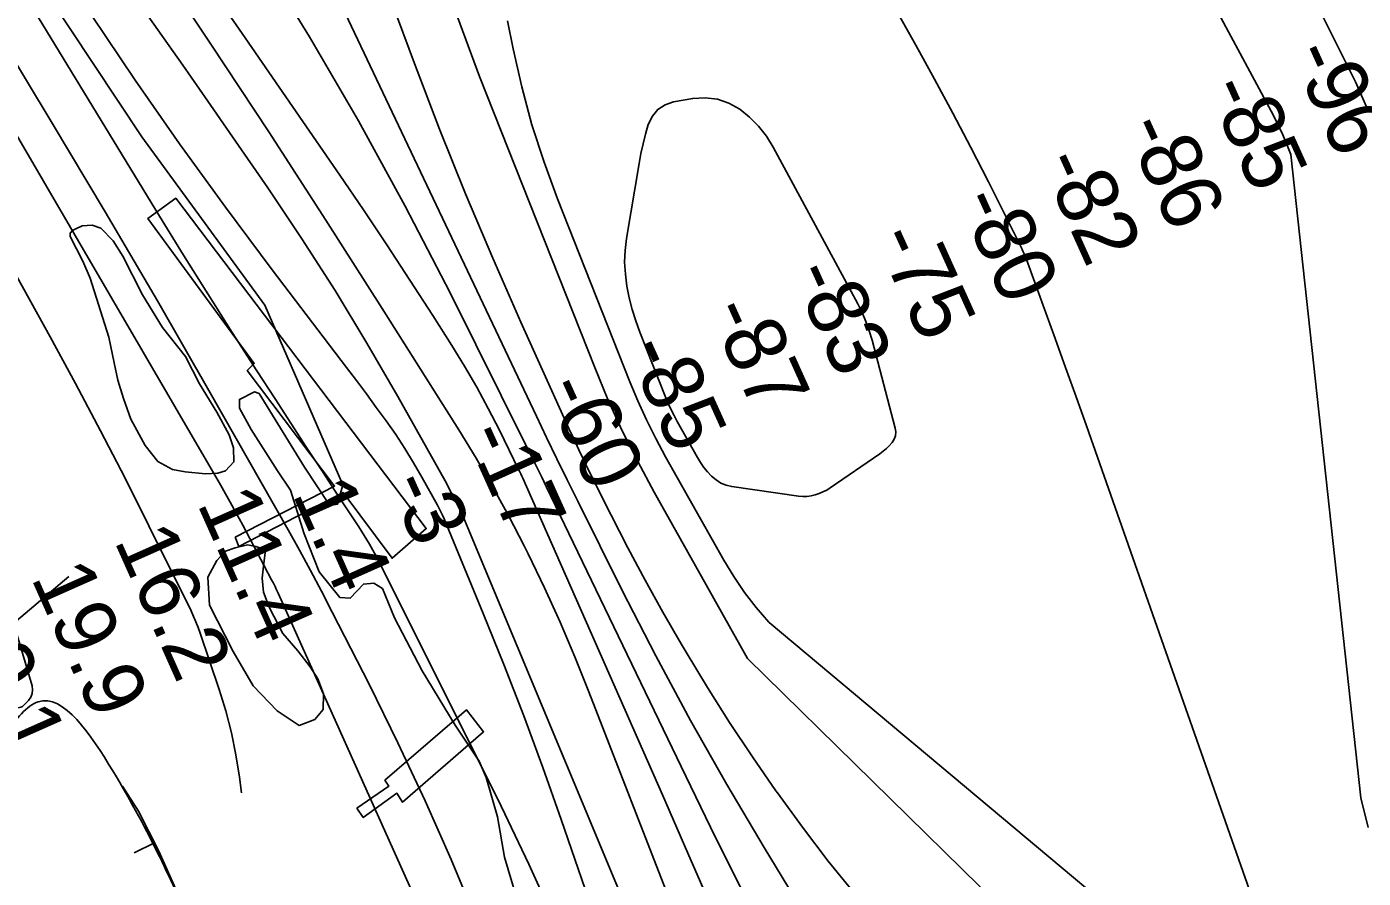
# Model space of a CAD drawing. Extents: x 3598634 to 3636690, y 517270 to 542944.
# Drawn here: x 3630516 to 3631986, y 529058 to 529995 of the extents above; entities that cross this region are included whole.
import ezdxf

# ---------------------------------------------------------------- set-up
doc = ezdxf.new("R2010")
doc.units = 0
for name, color, linetype in [('V-BORW-LINE', 7, 'Continuous'), ('V-CHAN-DOCK', 7, 'Continuous'), ('V-RIVR-EDGE', 7, 'Continuous'), ('V-RIVR-RANG', 7, 'Continuous'), ('V-ROAD-CNTR', 7, 'Continuous'), ('V-SITE-VEGE', 7, 'Continuous'), ('V-TOPO-DPTH', 7, 'Continuous'), ('V-TOPO-MAJR', 7, 'Continuous'), ('V-TOPO-MINR', 7, 'Continuous'), ('V-TOPO-WATR', 7, 'Continuous')]:
    doc.layers.add(name, color=color, linetype=linetype)

msp = doc.modelspace()

# ---------------------------------------------------------------- linework, layer by layer
at = {"layer": 'V-BORW-LINE'}
msp.add_line((3630657, 529097), (3630634.7, 529085.8), dxfattribs=at)
msp.add_lwpolyline([(3630805.5, 528701), (3630808.3, 528717.1), (3630806.9, 528743.6), (3630798.2, 528783.9), (3630783.6, 528822.7), (3630742.9, 528911.2), (3630701.2, 528998.9), (3630661.6, 529087.8), (3630639.5, 529131.9), (3630621.8, 529159.4)], dxfattribs=at)
msp.add_spline([(3630492.8, 529217.4), (3630529.1, 529252.2), (3630611.1, 529176.1), (3630701.2, 528998.9), (3630783.6, 528822.7), (3630808.3, 528717.1), (3630775.6, 528649.4), (3630649.2, 528539.7), (3630520.9, 528456.4), (3630352.3, 528348.3), (3630181.4, 528227.1), (3630070.5, 528177), (3630005.7, 528206.7), (3629962.6, 528357.3), (3629907.8, 528533.1), (3629869, 528623.8), (3629878, 528716.3), (3630034.9, 528854.7), (3630229.1, 529014.8), (3630347.2, 529104), (3630425.9, 529174.9), (3630492.8, 529217.4)], degree=3, dxfattribs=at)
at = {"layer": 'V-CHAN-DOCK'}
for points in [[(3630745.6, 529433.3), (3630855.1, 529489.5), (3630759, 529616.6), (3630766.6, 529624.5), (3630649.5, 529783.8), (3630680.3, 529806.2), (3630955.8, 529442.7), (3630918.2, 529410.1), (3630864.3, 529482.5), (3630749.7, 529422.9), (3630745.6, 529433.3)], [(3630879.5, 529135.2), (3630914.7, 529159.3), (3630910.3, 529165.7), (3631000, 529243.4), (3631018.8, 529219.2), (3630929.8, 529141.6), (3630923.6, 529151.4), (3630886.6, 529124.7), (3630879.5, 529135.2)]]:
    msp.add_lwpolyline(points, dxfattribs=at)
at = {"layer": 'V-RIVR-EDGE'}
msp.add_lwpolyline([(3630458.1, 530152.3), (3630643, 529873.9), (3630778.2, 529688.7), (3630864.1, 529491), (3630858.1, 529469.4), (3630849.7, 529468.2), (3630822.1, 529510.3), (3630771.9, 529591.5), (3630767.1, 529593.3), (3630750.3, 529584.9), (3630750.3, 529575.3), (3630763.4, 529551.9), (3630792.1, 529506.2), (3630806.5, 529485.1), (3630821.4, 529437.1), (3630838.1, 529395), (3630860.8, 529366.7), (3630872.2, 529366.1), (3630886.7, 529381.7), (3630898.1, 529382.8), (3630907.7, 529376.8), (3630920.8, 529344.4), (3630951.3, 529286.1), (3630987.7, 529226.5), (3631014.1, 529186.8), (3631021.8, 529168.8), (3631034.3, 529125.6), (3631042, 529081.1), (3631055.1, 529036.7)], dxfattribs=at)
at = {"layer": 'V-ROAD-CNTR'}
msp.add_lwpolyline([(3629641.2, 528465.7), (3629660.8, 528474.2), (3629685.9, 528496.5), (3629698.3, 528529.5), (3629715.7, 528583.7), (3629734.7, 528645.4), (3629781.2, 528722.1), (3629823.8, 528759.5), (3630010, 528921.7), (3630562.8, 529390.1)], dxfattribs=at)
at = {"layer": 'V-SITE-VEGE'}
for points in [[(3630570.3, 529772.7), (3630577.6, 529776), (3630588.4, 529776.7), (3630598.1, 529773.2), (3630611.5, 529759.5), (3630622.1, 529742.6), (3630643.7, 529700.1), (3630665.6, 529664.1), (3630691.2, 529632.1), (3630706.3, 529601.9), (3630725.5, 529570.9), (3630739, 529545.8), (3630743.7, 529531.4), (3630744.3, 529516.1), (3630735.1, 529506.1), (3630726.8, 529503.6), (3630713, 529502.8), (3630690.8, 529505.1), (3630676.9, 529507.6), (3630660.7, 529516.4), (3630646.8, 529534), (3630631.1, 529563.2), (3630622.8, 529585.8), (3630616.5, 529605.9), (3630612.6, 529625), (3630606.9, 529653.2), (3630586.4, 529718.2), (3630578.2, 529736.8), (3630564.2, 529764), (3630564.1, 529767.7), (3630566.7, 529770.6)], [(3630779.1, 529419.4), (3630776.7, 529401.2), (3630775.4, 529388.3), (3630777, 529372.8), (3630783, 529356.4), (3630798.2, 529327.4), (3630814.6, 529308), (3630828, 529290.6), (3630836.5, 529277.4), (3630842.8, 529260.8), (3630842.5, 529243.6), (3630833.2, 529232.7), (3630816, 529226.2), (3630791.7, 529242.3), (3630765.6, 529269.6), (3630743.6, 529307.4), (3630717.3, 529358.6), (3630715.5, 529389.1), (3630725.5, 529407.6), (3630735.2, 529417.8), (3630745.7, 529421.6), (3630759.1, 529424.8), (3630768.5, 529423)]]:
    msp.add_lwpolyline(points, close=True, dxfattribs=at)
at = {"layer": 'V-TOPO-DPTH'}
for points in [[(3630797.7, 530155.3), (3631077, 529566.3), (3631088.2, 529542.9), (3631099.5, 529519.5), (3631110.9, 529496.2), (3631122.4, 529472.9), (3631171.4, 529374.6), (3631208.4, 529302.7), (3631246.5, 529231.5), (3631286.4, 529161.2), (3631327.5, 529091.6), (3631400.5, 528971.3)], [(3630797.7, 530155.3), (3631077, 529566.3), (3631088.2, 529542.9), (3631099.5, 529519.5), (3631110.9, 529496.2), (3631122.4, 529472.9), (3631171.4, 529374.6), (3631208.4, 529302.7), (3631246.5, 529231.5), (3631286.4, 529161.2), (3631327.5, 529091.6), (3631400.5, 528971.3)], [(3630771.2, 530075), (3630827.4, 529983.8), (3630881.5, 529891.4), (3630932.7, 529797.4), (3630982, 529702.3), (3631066.6, 529532.2), (3631072, 529521.3), (3631077.4, 529510.3), (3631082.8, 529499.3), (3631088.1, 529488.2), (3631236.1, 529180.8), (3631268.5, 529114.1), (3631301.4, 529047.7)], [(3631301.4, 529047.7), (3631268.5, 529114.1), (3631236.1, 529180.8), (3631088.1, 529488.2), (3631082.8, 529499.3), (3631077.4, 529510.3), (3631072, 529521.3), (3631066.6, 529532.2), (3630982, 529702.3), (3630932.7, 529797.4), (3630881.5, 529891.4), (3630827.4, 529983.8), (3630771.2, 530075)], [(3630712.1, 530047.8), (3630756.8, 529982.9), (3630801.4, 529917.9), (3630860.7, 529831.6), (3630886.7, 529793.3), (3630912.4, 529754.8), (3630937.8, 529716.1), (3630962.9, 529677.2), (3630984, 529644.3), (3630998, 529621.5), (3631011.5, 529598.4), (3631024.1, 529574.9), (3631036.3, 529551), (3631057.4, 529507.7), (3631058.6, 529505.3), (3631059.7, 529502.9), (3631060.8, 529500.5), (3631061.9, 529498.1), (3631215.6, 529149.7), (3631243.6, 529085.7), (3631271.4, 529021.6)], [(3631271.4, 529021.6), (3631243.6, 529085.7), (3631215.6, 529149.7), (3631061.9, 529498.1), (3631060.8, 529500.5), (3631059.7, 529502.9), (3631058.6, 529505.3), (3631057.4, 529507.7), (3631036.3, 529551), (3631024.1, 529574.9), (3631011.5, 529598.4), (3630998, 529621.5), (3630984, 529644.3), (3630962.9, 529677.2), (3630937.8, 529716.1), (3630912.4, 529754.8), (3630886.7, 529793.3), (3630860.7, 529831.6), (3630801.4, 529917.9), (3630756.8, 529982.9), (3630712.1, 530047.8)], [(3631273, 528792.5), (3631001.7, 529443.5), (3630996, 529456.6), (3630989.9, 529469.7), (3630983.4, 529482.5), (3630976.6, 529495.1), (3630924.5, 529588.1), (3630890.6, 529646.7), (3630855.7, 529704.6), (3630819.1, 529761.5), (3630781.5, 529817.7), (3630742.8, 529873.8), (3630715.6, 529913.2), (3630688.2, 529952.5), (3630660.7, 529991.7), (3630633.1, 530030.8)], [(3630633.1, 530030.8), (3630660.7, 529991.7), (3630688.2, 529952.5), (3630715.6, 529913.2), (3630742.8, 529873.8), (3630781.5, 529817.7), (3630819.1, 529761.5), (3630855.7, 529704.6), (3630890.6, 529646.7), (3630924.5, 529588.1), (3630976.6, 529495.1), (3630983.4, 529482.5), (3630989.9, 529469.7), (3630996, 529456.6), (3631001.7, 529443.5), (3631273, 528792.5)], [(3631101.2, 529001.7), (3631068.7, 529073.6), (3631034.5, 529144.9), (3630904.1, 529405.7), (3630898.9, 529415.7), (3630893.4, 529425.5), (3630887.7, 529435.2), (3630881.6, 529444.7), (3630859.1, 529478.9), (3630841.7, 529505.5), (3630824.3, 529532), (3630807, 529558.6), (3630789.7, 529585.3), (3630769.5, 529616.3), (3630742.4, 529658.6), (3630715.5, 529701), (3630688.9, 529743.6), (3630662.6, 529786.4), (3630519.9, 530020.5)], [(3630519.9, 530020.5), (3630662.6, 529786.4), (3630688.9, 529743.6), (3630715.5, 529701), (3630742.4, 529658.6), (3630769.5, 529616.3), (3630789.7, 529585.3), (3630807, 529558.6), (3630824.3, 529532), (3630841.7, 529505.5), (3630859.1, 529478.9), (3630881.6, 529444.7), (3630887.7, 529435.2), (3630893.4, 529425.5), (3630898.9, 529415.7), (3630904.1, 529405.7), (3631034.5, 529144.9), (3631068.7, 529073.6), (3631101.2, 529001.7)], [(3631088.5, 528712.8), (3630792.9, 529371.7), (3630791.2, 529375.3), (3630789.5, 529379), (3630787.7, 529382.6), (3630785.8, 529386.2), (3630766, 529424), (3630754.1, 529446.4), (3630742, 529468.6), (3630729.5, 529490.8), (3630716.9, 529512.8), (3630497.4, 529889.2)]]:
    msp.add_lwpolyline(points, dxfattribs=at)
at = {"layer": 'V-TOPO-MAJR'}
for points in [[(3631189.6, 531161.2), (3631447.1, 530841.9), (3631450.1, 530838.3), (3631453, 530834.6), (3631455.8, 530830.9), (3631458.7, 530827.2), (3631461.8, 530823), (3631463.1, 530821.4), (3631464.3, 530819.7), (3631466.8, 530816.3), (3631468.9, 530813.3), (3631469.8, 530812), (3631714.4, 530421.9), (3631764, 530340), (3631812, 530257.2), (3631857.5, 530173.1), (3631901.3, 530088), (3631977.6, 529934.3), (3631981.9, 529925.3), (3631986, 529916.1), (3631989.9, 529906.9)], [(3630770.8, 530416.9), (3630942.9, 529954.3), (3630970.4, 529882.4), (3630999, 529811), (3631028.9, 529740.1), (3631059.9, 529669.7), (3631112.6, 529553), (3631118, 529541.3), (3631123.5, 529529.5), (3631129.1, 529517.9), (3631134.8, 529506.3), (3631159.3, 529457.3), (3631177.6, 529421.4), (3631196.5, 529385.8), (3631216.1, 529350.6), (3631236.3, 529315.7), (3631241.6, 529306.8), (3631265.2, 529267.9), (3631289.5, 529229.5), (3631314.7, 529191.6), (3631340.4, 529154.1), (3631342, 529151.8), (3631369.7, 529114), (3631398, 529076.7), (3631427.6, 529040.4)]]:
    msp.add_lwpolyline(points, dxfattribs=at)
at = {"layer": 'V-TOPO-MINR'}
for points in [[(3632048.8, 528534.6), (3631917.5, 528888.2), (3631906.9, 528916.9), (3631896.5, 528945.5), (3631886.2, 528974.2), (3631876, 529002.9), (3631681.8, 529555.6), (3631670.5, 529587.8), (3631659, 529619.9), (3631647.5, 529651.9), (3631635.8, 529684), (3631615.8, 529738.8), (3631614, 529743.4), (3631612.1, 529747.9), (3631610.1, 529752.4), (3631608, 529756.8), (3631574.2, 529824.2), (3631554.9, 529862.1), (3631535.1, 529899.8), (3631514.9, 529937.3), (3631494.3, 529974.6), (3631132.3, 530617.7)], [(3630797.7, 530155.3), (3631077, 529566.3), (3631088.2, 529542.9), (3631099.5, 529519.5), (3631110.9, 529496.2), (3631122.4, 529472.9), (3631171.4, 529374.6), (3631208.4, 529302.7), (3631246.5, 529231.5), (3631286.4, 529161.2), (3631327.5, 529091.6), (3631400.5, 528971.3)], [(3630276.1, 530135.3), (3630542.1, 529653.8), (3630570.1, 529602.2), (3630597.7, 529550.3), (3630624.6, 529498.1), (3630650.9, 529445.6), (3630697.2, 529352.1), (3630700, 529346.1), (3630702.6, 529340), (3630705, 529333.9), (3630707.2, 529327.7), (3630728.1, 529265.7), (3630735.3, 529242), (3630741.6, 529218), (3630746.5, 529193.7), (3630750.4, 529169.2), (3630752.5, 529152)], [(3630655, 530071.9), (3630719.1, 529975.8), (3630782.6, 529879.2), (3630845.3, 529782.2), (3630907.4, 529684.7), (3630991.7, 529551.4), (3631010.8, 529520.1), (3631029.2, 529488.4), (3631046.7, 529456.2), (3631063.5, 529423.6), (3631067.8, 529415), (3631085.7, 529377.5), (3631103, 529339.8), (3631119.2, 529301.6), (3631134.7, 529263.1), (3631318.7, 528789.2)], [(3630771.2, 530075), (3630827.4, 529983.8), (3630881.5, 529891.4), (3630932.7, 529797.4), (3630982, 529702.3), (3631066.6, 529532.2), (3631072, 529521.3), (3631077.4, 529510.3), (3631082.8, 529499.3), (3631088.1, 529488.2), (3631236.1, 529180.8), (3631268.5, 529114.1), (3631301.4, 529047.7)], [(3631991.6, 529113.6), (3631983.6, 529146.3), (3631906.6, 529854.2), (3631902.4, 529865.2), (3631897.9, 529876), (3631892.9, 529886.6), (3631887.5, 529897.1), (3631804, 530053.2)], [(3630282.4, 530041.3), (3630301, 529994.6), (3630318.6, 529947.5), (3630334.7, 529899.9), (3630349.7, 529852), (3630522.4, 529269.8), (3630522.9, 529265.3), (3630522.5, 529261.1), (3630520.8, 529257.2), (3630518.3, 529253.5), (3630511.7, 529247), (3630511.5, 529246.8), (3630511, 529246.4), (3630510.1, 529246.1), (3630497.2, 529243.2)], [(3630712.1, 530047.8), (3630756.8, 529982.9), (3630801.4, 529917.9), (3630860.7, 529831.6), (3630886.7, 529793.3), (3630912.4, 529754.8), (3630937.8, 529716.1), (3630962.9, 529677.2), (3630984, 529644.3), (3630998, 529621.5), (3631011.5, 529598.4), (3631024.1, 529574.9), (3631036.3, 529551), (3631057.4, 529507.7), (3631058.6, 529505.3), (3631059.7, 529502.9), (3631060.8, 529500.5), (3631061.9, 529498.1), (3631215.6, 529149.7), (3631243.6, 529085.7), (3631271.4, 529021.6)], [(3630633.1, 530030.8), (3630660.7, 529991.7), (3630688.2, 529952.5), (3630715.6, 529913.2), (3630742.8, 529873.8), (3630781.5, 529817.7), (3630819.1, 529761.5), (3630855.7, 529704.6), (3630890.6, 529646.7), (3630924.5, 529588.1), (3630976.6, 529495.1), (3630983.4, 529482.5), (3630989.9, 529469.7), (3630996, 529456.6), (3631001.7, 529443.5), (3631273, 528792.5)], [(3630587.7, 530007.5), (3630635.7, 529936.3), (3630684.6, 529865.9), (3630735, 529796.4), (3630786.3, 529727.6), (3630868.1, 529620.1), (3630879.1, 529605.5), (3630890.1, 529590.8), (3630900.9, 529576), (3630911.7, 529561.2), (3630922.2, 529546.1), (3630932.3, 529530.8), (3630941.8, 529515.2), (3630951, 529499.3), (3630968.2, 529468.5), (3630970.2, 529464.8), (3630972, 529461.1), (3630973.8, 529457.3), (3630975.5, 529453.5), (3631018.5, 529349.2), (3631041.1, 529293), (3631063, 529236.6), (3631083.9, 529179.8), (3631104.1, 529122.7), (3631228.3, 528761.8)], [(3630986.9, 530014.8), (3631014.4, 529940.1), (3631141.1, 529619.9), (3631155.7, 529584.9), (3631171.4, 529550.3), (3631188.4, 529516.4), (3631206.3, 529482.9), (3631309.2, 529299.7), (3631584.2, 529029.9)], [(3631045.3, 530001.5), (3631051.4, 529970.7), (3631061, 529928.7), (3631072.1, 529887), (3631085.4, 529846), (3631100.2, 529805.5), (3631179.9, 529604.2), (3631188.7, 529583.1), (3631198.1, 529562.3), (3631208.3, 529541.8), (3631219.1, 529521.7), (3631283.1, 529407.8), (3631294, 529389.8), (3631305.8, 529372.3), (3631318.8, 529355.7), (3631332.6, 529339.7), (3631333, 529339.2), (3631708.2, 529024.6)], [(3630485.5, 529986.3), (3630544.5, 529889), (3630602.8, 529791.4), (3630660.1, 529693.2), (3630716.8, 529594.6), (3630803.8, 529441.5), (3630816.3, 529419.1), (3630828.7, 529396.5), (3630840.7, 529373.8), (3630852.5, 529350.9), (3630893.3, 529270.6), (3630924.5, 529207.1), (3630954.7, 529143.1), (3630983.1, 529078.4), (3631010.4, 529013.1)], [(3631471.9, 529544.9), (3631472.2, 529549), (3631471.7, 529553.3), (3631446.1, 529650.2), (3631442.9, 529660.4), (3631439.4, 529670.5), (3631435.1, 529680.3), (3631430.4, 529689.9), (3631337.5, 529862.5), (3631329.9, 529874.5), (3631321.4, 529885.6), (3631311.5, 529895.4), (3631300.6, 529904.3), (3631288.5, 529910.8), (3631276, 529915.3), (3631262.7, 529916.7), (3631249, 529916), (3631227.9, 529912.3), (3631218.5, 529908.9), (3631210.4, 529903.9), (3631204.5, 529896.4), (3631199.9, 529887.4), (3631197, 529876.8), (3631194.3, 529866.1), (3631192, 529855.3), (3631190, 529844.5), (3631176.1, 529761.8), (3631174.6, 529748.8), (3631174, 529735.7), (3631174.8, 529722.7), (3631176.4, 529709.6), (3631179.1, 529696.7), (3631182.3, 529683.9), (3631186.3, 529671.3), (3631190.8, 529658.9), (3631218.7, 529588.4), (3631221.6, 529581.2), (3631224.8, 529574.2), (3631228.3, 529567.3), (3631231.9, 529560.5), (3631254.1, 529521), (3631257.5, 529515.4), (3631261.2, 529510.1), (3631265.3, 529505.1), (3631269.7, 529500.2), (3631274.6, 529496.2), (3631279.8, 529492.8), (3631285.7, 529490.6), (3631291.8, 529489), (3631365.3, 529478.5), (3631369.9, 529478.1), (3631374.5, 529478.1), (3631379, 529478.7), (3631383.5, 529479.7), (3631387.9, 529481.2), (3631392.1, 529483), (3631396.2, 529485.1), (3631400.1, 529487.6), (3631454.8, 529525), (3631458.4, 529527.8), (3631461.9, 529530.7), (3631465.1, 529533.9), (3631468.2, 529537.3), (3631470.4, 529541), (3631471.9, 529544.9)], [(3630497.4, 529889.2), (3630716.9, 529512.8), (3630729.5, 529490.8), (3630742, 529468.6), (3630754.1, 529446.4), (3630766, 529424), (3630785.8, 529386.2), (3630787.7, 529382.6), (3630789.5, 529379), (3630791.2, 529375.3), (3630792.9, 529371.7), (3631088.5, 528712.8)]]:
    msp.add_lwpolyline(points, dxfattribs=at)
at = {"layer": 'V-TOPO-WATR'}
msp.add_lwpolyline([(3630519.9, 530020.5), (3630662.6, 529786.4), (3630688.9, 529743.6), (3630715.5, 529701), (3630742.4, 529658.6), (3630769.5, 529616.3), (3630789.7, 529585.3), (3630807, 529558.6), (3630824.3, 529532), (3630841.7, 529505.5), (3630859.1, 529478.9), (3630881.6, 529444.7), (3630887.7, 529435.2), (3630893.4, 529425.5), (3630898.9, 529415.7), (3630904.1, 529405.7), (3631034.5, 529144.9), (3631068.7, 529073.6), (3631101.2, 529001.7)], dxfattribs=at)

# ---------------------------------------------------------------- texts
at = {"layer": 'V-RIVR-RANG'}
for s, rotation, p in [('-96', 294.2949, (3631905.6, 529965.3)), ('-85', 294.2949, (3631813.3, 529926.8)), ('-86', 294.2949, (3631722.7, 529884.4)), ('-82', 294.2949, (3631630.4, 529845.9)), ('-80', 294.2949, (3631539.9, 529803.3)), ('-75', 294.2949, (3631448.5, 529762.6)), ('-83', 294.2949, (3631356.4, 529723.6)), ('-87', 294.2949, (3631265.4, 529682.2)), ('-85', 294.2949, (3631174.6, 529640.3)), ('-60', 294.2949, (3631084.1, 529597.7)), ('-17', 294.2949, (3630997.7, 529546)), ('1.4', 294.0083, (3630808.1, 529481.1)), ('-3', 294.2949, (3630912.6, 529491.6)), ('11.4', 294.0083, (3630703.3, 529470.5)), ('16.2', 294.0083, (3630612.1, 529429.6)), ('19.9', 294.0083, (3630520.7, 529388.9)), ('20.1', 294.0083, (3630430.6, 529345.6))]:
    msp.add_text(s, height=67, rotation=rotation, dxfattribs=at).set_placement(p)

doc.saveas('drawing.dxf')
